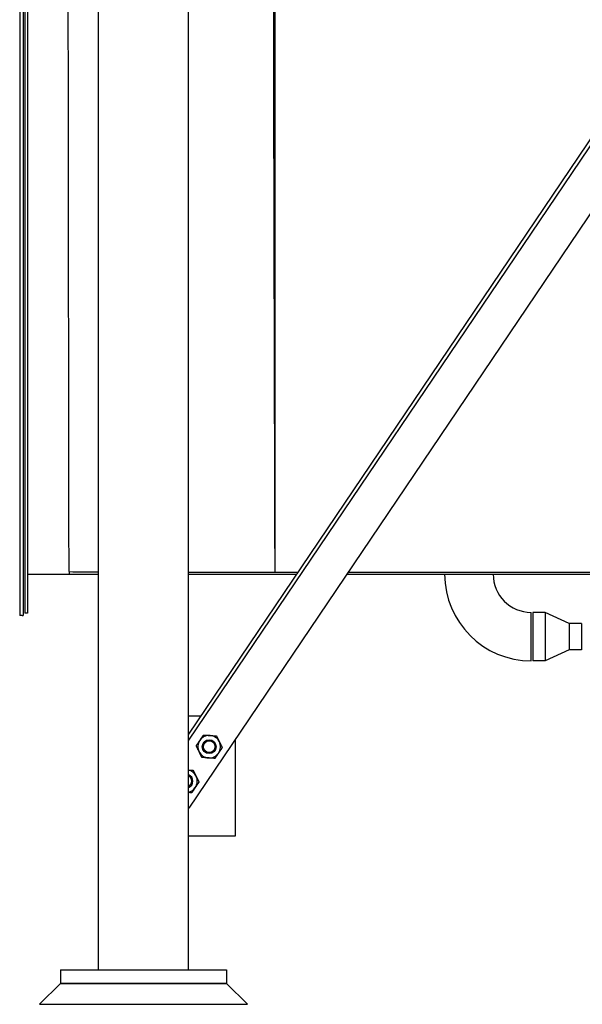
# Model space of a CAD drawing. Header units: inches. Extents: x 36 to 1719, y -84 to 1122.
# Tile 455 of 571: x 1471 to 1512, y 238 to 310. Entities that reach past the tile are written whole.
import ezdxf

# ---------------------------------------------------------------- set-up
doc = ezdxf.new("R2010")
doc.units = ezdxf.units.IN
doc.header["$LTSCALE"] = 48
doc.header["$MEASUREMENT"] = 0
doc.layers.add('Visible (ANSI)', color=7, linetype='Continuous', lineweight=30)

msp = doc.modelspace()

# ---------------------------------------------------------------- linework, layer by layer
at = {"layer": 'Visible (ANSI)'}
for p, q in [((1476.84812, 240.92127), (1476.84812, 401.85877)), ((1483.34812, 240.92127), (1483.34812, 401.85877)), ((1471.16162, 389.57752), (1471.16162, 266.51512)), ((1471.41162, 389.57752), (1471.41162, 266.51512)), ((1471.53662, 389.42127), (1471.53662, 266.67127)), ((1471.72412, 389.42127), (1471.72412, 266.67127)), ((1557.83336, 368.24342), (1483.34812, 257.93802)), ((1557.84812, 367.81855), (1483.34812, 257.49129)), ((1557.84812, 362.90453), (1483.36288, 252.59913)), ((1489.59912, 269.62847), (1489.59912, 353.6474)), ((1474.72412, 269.67127), (1474.72412, 269.48377)), ((1489.59912, 269.62847), (1491.24226, 269.62847)), ((1494.86218, 269.62847), (1522.59912, 269.62847)), ((1471.72412, 269.48377), (1474.72412, 269.48377)), ((1474.72412, 269.48377), (1476.84812, 269.48377)), ((1483.34812, 269.48377), (1491.14455, 269.48377)), ((1494.76447, 269.48377), (1522.59912, 269.48377)), ((1501.84412, 269.48277), (1505.34412, 269.48277)), ((1508.09412, 263.23277), (1508.09412, 266.73277)), ((1509.09412, 266.73277), (1508.21912, 266.73277)), ((1508.21912, 266.73277), (1508.21912, 263.23277)), ((1510.84412, 265.93277), (1509.09412, 266.73277)), ((1509.09412, 266.73277), (1509.09412, 263.23277)), ((1471.35162, 266.51512), (1471.16162, 266.51512)), ((1471.35162, 266.51512), (1471.41162, 266.51512)), ((1471.72412, 266.67127), (1471.53662, 266.67127)), ((1511.71912, 265.93277), (1510.84412, 265.93277)), ((1510.84412, 265.93277), (1510.84412, 264.03277)), ((1511.71912, 265.93277), (1511.71912, 264.03277)), ((1510.84412, 264.03277), (1509.09412, 263.23277)), ((1511.71912, 264.03277), (1510.84412, 264.03277)), ((1509.09412, 263.23277), (1508.21912, 263.23277)), ((1483.34812, 259.25048), (1484.23438, 259.25048)), ((1486.72062, 257.57161), (1486.72062, 250.57161)), ((1483.36288, 252.59913), (1483.34812, 252.6091)), ((1486.72062, 250.57161), (1483.34812, 250.57161)), ((1474.09812, 240.92127), (1474.09812, 239.92127)), ((1474.09812, 240.92127), (1486.09812, 240.92127)), ((1486.09812, 240.92127), (1486.09812, 239.92127)), ((1472.59812, 238.42127), (1474.09812, 239.92127)), ((1474.09812, 239.92127), (1486.09812, 239.92127)), ((1486.09812, 239.92127), (1474.09812, 239.92127)), ((1487.59812, 238.42127), (1486.09812, 239.92127)), ((1472.59812, 238.42127), (1487.59812, 238.42127))]:
    msp.add_line(p, q, dxfattribs=at)
for radius in [0.50016, 0.5, 0.42331]:
    msp.add_circle((1484.84525, 257.02802), radius, dxfattribs=at)
for centre, radius, start, end in [((1508.09412, 269.48277), 6.25, 180, 270), ((1508.09412, 269.48277), 2.75, 180, 270), ((1484.84525, 257.02802), 0.8125, 145.9239415, 205.9239415), ((1484.84525, 257.02802), 0.8125, 85.9239415, 145.9239415), ((1484.84525, 257.02802), 0.8125, 25.9239415, 85.9239415), ((1484.84525, 257.02802), 0.8125, 325.9239415, 25.9239415), ((1484.84525, 257.02802), 0.8125, 205.9239415, 265.9239415), ((1484.84525, 257.02802), 0.8125, 265.9239415, 325.9239415), ((1483.16638, 254.54178), 0.8125, 26.1051473, 77.0748954), ((1483.16638, 254.54178), 0.50016, 291.3067166, 68.6932834), ((1483.16638, 254.54178), 0.5, 291.3137887, 68.6862113), ((1483.16638, 254.54178), 0.42332, 295.424432, 64.575568), ((1483.16638, 254.54178), 0.8125, 326.1051473, 26.1051473), ((1483.16638, 254.54178), 0.8125, 282.9251046, 326.1051473)]:
    msp.add_arc(centre, radius, start, end, dxfattribs=at)
for points, knots in [([(1474.72412, 269.67127), (1474.72411, 269.67791), (1474.7241, 269.68455), (1474.71573, 275.34931), (1474.67581, 300.92153), (1474.63283, 347.87571), (1474.62108, 367.81734), (1474.61253, 386.60877)], [-0.0505873, -0.0505873, -0.0505873, -0.0505873, 0, 0, 43.11495785, 43.11495785, 73.06166531, 73.06166531, 73.06166531, 73.06166531]), ([(1489.59912, 269.62847), (1489.56452, 281.65228), (1489.53148, 293.67852), (1489.50831, 305.70525), (1489.47738, 321.75933), (1489.46138, 337.81371), (1489.45082, 353.86702)], [0, 0, 0, 0, 94.10634499, 94.10634499, 94.10634499, 219.72566411, 219.72566411, 219.72566411, 219.72566411])]:
    msp.add_open_spline(points, degree=3, knots=knots, dxfattribs=at)
for points in [[(1474.72412, 269.67127), (1475.43212, 269.66918), (1476.14012, 269.66709), (1476.84812, 269.665)], [(1483.34812, 269.64602), (1485.43179, 269.64003), (1487.51545, 269.63415), (1489.59912, 269.62847)]]:
    msp.add_open_spline(points, degree=3, dxfattribs=at)
for points, weights in [([(1483.90943, 257.09471), (1484.05028, 257.30293), (1484.17226, 257.48326)], [1, 1.0379548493, 1]), ([(1484.17226, 257.48326), (1484.29424, 257.66359), (1484.43509, 257.87181)], [1, 1.0379548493, 1]), ([(1484.43509, 257.87181), (1484.68585, 257.85394), (1484.903, 257.83847)], [1, 1.0379548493, 1]), ([(1484.903, 257.83847), (1485.12016, 257.82299), (1485.37091, 257.80512)], [1, 1.0379548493, 1]), ([(1485.37091, 257.80512), (1485.48082, 257.57903), (1485.57599, 257.38323)], [1, 1.0379548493, 1]), ([(1484.11451, 256.67281), (1484.01933, 256.86862), (1483.90943, 257.09471)], [1, 1.0379548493, 1]), ([(1485.78107, 256.96133), (1485.64022, 256.75311), (1485.51824, 256.57278)], [1, 1.0379548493, 1]), ([(1485.57599, 257.38323), (1485.67117, 257.18743), (1485.78107, 256.96133)], [1, 1.0379548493, 1]), ([(1484.31959, 256.25092), (1484.20969, 256.47701), (1484.11451, 256.67281)], [1, 1.0379548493, 1]), ([(1484.7875, 256.21758), (1484.57034, 256.23305), (1484.31959, 256.25092)], [1, 1.0379548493, 1]), ([(1485.25541, 256.18423), (1485.00466, 256.2021), (1484.7875, 256.21758)], [1, 1.0379548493, 1]), ([(1485.51824, 256.57278), (1485.39626, 256.39246), (1485.25541, 256.18423)], [1, 1.0379548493, 1]), ([(1483.34812, 255.34379), (1483.50762, 255.33293), (1483.68959, 255.32054)], [1.01536832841, 1.02725337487, 1]), ([(1483.68959, 255.32054), (1483.8002, 255.09479), (1483.896, 254.89929)], [1, 1.0379548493, 1]), ([(1483.896, 254.89929), (1483.99179, 254.7038), (1484.10241, 254.47805)], [1, 1.0379548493, 1]), ([(1483.84081, 254.08867), (1483.7194, 253.90796), (1483.57921, 253.69929)], [1, 1.0379548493, 1]), ([(1484.10241, 254.47805), (1483.96222, 254.26938), (1483.84081, 254.08867)], [1, 1.0379548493, 1]), ([(1483.57921, 253.69929), (1483.45773, 253.70756), (1483.34812, 253.71502)], [1, 1.01803073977, 1.01893019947])]:
    msp.add_rational_spline(points, weights, degree=2, dxfattribs=at)

doc.saveas('drawing.dxf')
